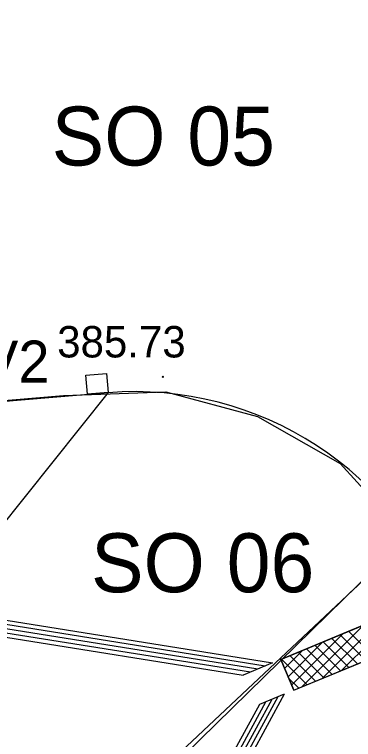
# Model space of a CAD drawing. Extents: x -438233 to -437334, y -1133133 to -1132623.
# Drawn here: x -437530.11 to -437522.01, y -1132704.81 to -1132687.51 of the extents above; entities that cross this region are included whole.
import ezdxf

# ---------------------------------------------------------------- set-up
doc = ezdxf.new("R2010")
doc.units = 0
for name, color, linetype in [('Vrstva 1', 7, 'Continuous'), ('Vrstva 15', 7, 'Continuous'), ('Vrstva 3', 7, 'Continuous'), ('Vrstva 40', 7, 'Continuous'), ('Vrstva 50', 7, 'Continuous'), ('Vrstva 55', 7, 'Continuous')]:
    doc.layers.add(name, color=color, linetype=linetype)

msp = doc.modelspace()

# ---------------------------------------------------------------- linework, layer by layer
at = {"layer": 'Vrstva 1'}
for p, q in [((-437526.586, -1132695.694), (-437526.586, -1132695.694)), ((-437543.827, -1132697.857), (-437527.872, -1132696.534))]:
    msp.add_line(p, q, dxfattribs=at)
msp.add_circle((-437526.566, -1132696.156), 0.0127, dxfattribs=at)
msp.add_circle((-437526.566, -1132696.156), 0.0127, dxfattribs=at)
for centre, radius, start, end in [((-437546.243, -1132658.493), 32, 230.3365, 309.1186), ((-437527.245, -1132704.51), 8, 19.6307, 94.4905)]:
    msp.add_arc(centre, radius, start, end, dxfattribs=at)
at = {"layer": 'Vrstva 15'}
for p, q in [((-437546.012, -1132699.549), (-437524.119, -1132703.052)), ((-437545.997, -1132699.45), (-437523.943, -1132702.979)), ((-437546.044, -1132699.746), (-437524.472, -1132703.199)), ((-437546.028, -1132699.647), (-437524.296, -1132703.126)), ((-437546.06, -1132699.845), (-437524.648, -1132703.272)), ((-437523.747, -1132702.898), (-437520.283, -1132701.462)), ((-437522.289, -1132703.16), (-437520.81, -1132701.681)), ((-437522.772, -1132703.36), (-437521.293, -1132701.881)), ((-437523.256, -1132703.56), (-437521.776, -1132702.081)), ((-437523.492, -1132703.514), (-437522.259, -1132702.282)), ((-437523.441, -1132703.637), (-437519.991, -1132702.207)), ((-437522.334, -1132702.312), (-437521.721, -1132702.925)), ((-437522.134, -1132702.229), (-437521.522, -1132702.842)), ((-437523.575, -1132703.314), (-437522.743, -1132702.482)), ((-437522.734, -1132702.478), (-437522.121, -1132703.09)), ((-437522.534, -1132702.395), (-437521.921, -1132703.007)), ((-437523.658, -1132703.114), (-437523.226, -1132702.682)), ((-437523.134, -1132702.644), (-437522.521, -1132703.256)), ((-437522.934, -1132702.561), (-437522.321, -1132703.173)), ((-437523.533, -1132702.81), (-437522.921, -1132703.422)), ((-437523.333, -1132702.727), (-437522.721, -1132703.339)), ((-437523.943, -1132702.979), (-437524.648, -1132703.272)), ((-437523.441, -1132703.637), (-437523.747, -1132702.898)), ((-437523.741, -1132702.914), (-437523.709, -1132702.882)), ((-437523.733, -1132702.893), (-437523.121, -1132703.505)), ((-437523.561, -1132703.348), (-437523.321, -1132703.588)), ((-437523.965, -1132703.854), (-437528.813, -1132712.736)), ((-437523.818, -1132703.793), (-437528.725, -1132712.784)), ((-437523.67, -1132703.732), (-437528.637, -1132712.832)), ((-437523.67, -1132703.732), (-437524.259, -1132703.977)), ((-437524.259, -1132703.977), (-437528.988, -1132712.64)), ((-437524.112, -1132703.916), (-437528.901, -1132712.688))]:
    msp.add_line(p, q, dxfattribs=at)
msp.add_lwpolyline([(-437520.89, -1132699.704), (-437521.178, -1132699.932), (-437520.644, -1132700.733), (-437520.283, -1132701.462), (-437523.747, -1132702.898), (-437523.441, -1132703.637), (-437519.991, -1132702.207), (-437519.458, -1132703.6), (-437519.081, -1132703.487), (-437519.629, -1132702.075), (-437519.92, -1132701.324), (-437520.318, -1132700.485)], close=True, dxfattribs=at)
at = {"layer": 'Vrstva 50'}
msp.add_lwpolyline([(-437528.399, -1132696.116), (-437527.909, -1132696.076), (-437527.872, -1132696.534), (-437528.361, -1132696.574)], close=True, dxfattribs=at)
for points in [[(-437530.324, -1132711.419), (-437540.864, -1132702.589), (-437536.804, -1132703.165), (-437535.577, -1132704.179), (-437534.691, -1132702.978), (-437535.841, -1132702.015), (-437536.804, -1132703.165), (-437540.864, -1132702.589), (-437543.759, -1132706.014), (-437546.487, -1132703.69), (-437547.415, -1132702.558), (-437548.016, -1132701.825), (-437548.274, -1132700.793), (-437549.192, -1132697.851), (-437543.827, -1132697.857), (-437528.938, -1132696.604), (-437526.492, -1132696.515), (-437524.302, -1132697.101), (-437522.331, -1132698.223), (-437520.711, -1132700.009), (-437528.907, -1132707.709)], [(-437529.859, -1132708.904), (-437520.722, -1132699.97)]]:
    msp.add_lwpolyline(points, dxfattribs=at)
at = {"layer": 'Vrstva 55'}
msp.add_line((-437527.872, -1132696.534), (-437544.845, -1132717.778), dxfattribs=at)

# ---------------------------------------------------------------- texts
at = {"layer": 'Vrstva 1'}
for s, p in [('SO 05 ', (-437529.219, -1132691.114)), ('SO 06 ', (-437528.279, -1132701.297))]:
    msp.add_text(s, height=1.4063, dxfattribs=at).set_placement(p)
at = {"layer": 'Vrstva 3'}
msp.add_text('385.73 ', height=0.75, dxfattribs=at).set_placement((-437529.086, -1132695.694))
at = {"layer": 'Vrstva 40'}
msp.add_text('UV2', height=1, dxfattribs=at).set_placement((-437531.871, -1132696.292))

doc.saveas('drawing.dxf')
